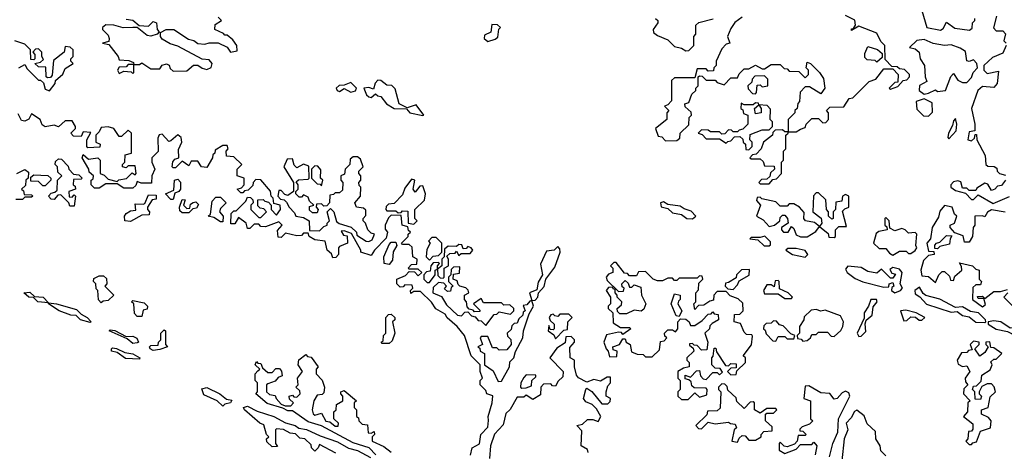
# Model space of a CAD drawing. Extents: x 2029826 to 2248070, y 228728 to 402406.
# Tile 260 of 368: x 2172672 to 2177051, y 238610 to 240529. Entities that reach past the tile are written whole.
import ezdxf

# ---------------------------------------------------------------- set-up
doc = ezdxf.new("R2010")
doc.units = 0

msp = doc.modelspace()

# ---------------------------------------------------------------- linework, layer by layer
at = {"layer": '0CON10XD'}
for points in [[(2176677.5, 240595), (2176707.5, 240495), (2176767, 240483), (2176779.3, 240490.7), (2176795, 240517.5), (2176831.2, 240491.2), (2176897, 240483), (2176908.3, 240491.7), (2176910, 240515), (2176920, 240525), (2176920, 240535)], [(2173145, 240532), (2173175, 240527.5), (2173203, 240503), (2173245, 240500), (2173265, 240521.4), (2173280.8, 240515), (2173283.3, 240485), (2173292.5, 240475), (2173283.3, 240465), (2173255.8, 240455.8), (2173239.5, 240459.5), (2173194.2, 240494.2), (2173175, 240494.3), (2173132.7, 240492.7), (2173090, 240505), (2173055, 240506.7), (2173040, 240495), (2173040, 240485), (2173065, 240460), (2173070, 240445), (2173068.3, 240431.7), (2173040, 240425), (2173068.3, 240418.3), (2173110, 240365), (2173115, 240350), (2173157, 240347), (2173178.3, 240338.3), (2173180, 240330), (2173205, 240330), (2173215, 240337.5), (2173255, 240310), (2173295, 240310), (2173305, 240327.5), (2173325, 240332.5), (2173336.4, 240326.4), (2173341.7, 240311.7), (2173355, 240300)], [(2173355, 240300), (2173415, 240302.5), (2173445, 240327.5), (2173465, 240327.5), (2173483.3, 240313.3), (2173505, 240307.5), (2173523, 240317), (2173528, 240335), (2173515, 240350), (2173483.8, 240353.8), (2173375, 240412.2), (2173341.2, 240421.2), (2173305, 240442.5), (2173298, 240455), (2173298.3, 240471.7), (2173324.1, 240485.9), (2173357.5, 240485), (2173422.5, 240442.5), (2173447, 240437), (2173465, 240423.8), (2173495, 240420), (2173515, 240426.7), (2173555, 240426.2), (2173595, 240407.5), (2173610, 240385), (2173640, 240390), (2173637.5, 240415), (2173619.3, 240439.3), (2173595, 240460), (2173585, 240460), (2173578.3, 240468.3), (2173540, 240485), (2173541.7, 240508.3), (2173570, 240525), (2173555, 240540)], [(2175500, 240535), (2175510, 240525), (2175510, 240515), (2175490, 240485), (2175491.7, 240471.7), (2175508.3, 240458.3), (2175555, 240440), (2175585, 240410), (2175615, 240402.5), (2175635, 240390), (2175648.3, 240391.7), (2175670, 240415), (2175670, 240455), (2175680, 240465), (2175680, 240505), (2175693, 240517), (2175757, 240533)], [(2175885, 240540), (2175853.6, 240516.4), (2175835, 240490), (2175820, 240455), (2175830, 240425), (2175815, 240420), (2175795, 240400), (2175770, 240345), (2175770, 240325), (2175760, 240315), (2175758.3, 240301.7), (2175735, 240300), (2175725, 240310), (2175685, 240310), (2175675, 240270), (2175585, 240270), (2175571.7, 240258.3), (2175571.7, 240168.3), (2175555, 240150), (2175540, 240145), (2175560, 240125), (2175550, 240115), (2175550, 240085), (2175500, 240045), (2175511.7, 240011.7), (2175528.3, 240008.3), (2175545, 239990), (2175595, 239992.5), (2175608.3, 240001.7), (2175610, 240025), (2175648.3, 240061.7), (2175650, 240095), (2175660, 240105), (2175658.3, 240118.3), (2175631.7, 240141.7), (2175630, 240155), (2175648.3, 240161.7), (2175661.7, 240198.3), (2175680, 240215), (2175680, 240225), (2175690, 240235), (2175690, 240275), (2175695, 240280), (2175708.3, 240278.3), (2175725, 240260), (2175765, 240260), (2175775, 240250), (2175805, 240240), (2175835, 240270), (2175865, 240270), (2175871.7, 240288.3), (2175895, 240310), (2175915, 240310), (2175945, 240327.5), (2175975, 240310), (2175985, 240310), (2176015, 240330), (2176055, 240330), (2176071.7, 240311.7), (2176085, 240310), (2176095, 240300), (2176138.3, 240298.3), (2176165, 240270), (2176180, 240285), (2176180, 240305), (2176170, 240315), (2176175, 240340), (2176190, 240335), (2176230, 240295), (2176247, 240267), (2176252.5, 240225), (2176235, 240200), (2176185, 240230), (2176165, 240230), (2176143, 240207), (2176140, 240165), (2176133, 240157), (2176130, 240135), (2176120, 240125), (2176120, 240115), (2176090, 240085), (2176090, 240030), (2176125, 240030), (2176145, 240042.5), (2176165, 240050), (2176170, 240065), (2176195, 240090), (2176225, 240090), (2176245, 240070), (2176258.3, 240071.7), (2176270, 240085), (2176270, 240115), (2176260, 240125), (2176275, 240140), (2176338.3, 240141.7), (2176361.7, 240178.3), (2176378.3, 240181.7), (2176450, 240255), (2176480, 240265), (2176515, 240310), (2176555, 240310), (2176580, 240285), (2176578.3, 240251.7), (2176565, 240250), (2176540, 240225), (2176545, 240220), (2176578.3, 240231.7), (2176601.7, 240258.3), (2176618.3, 240261.7), (2176630, 240275), (2176630, 240285), (2176607, 240307), (2176585, 240310), (2176575, 240320), (2176551.7, 240321.7), (2176521.7, 240351.7), (2176520, 240415), (2176501.7, 240431.7), (2176485, 240470), (2176405, 240500), (2176371.7, 240481.7), (2176371.7, 240488.3), (2176380, 240490), (2176390, 240505), (2176387, 240527), (2176345, 240547.5)], [(2177017.5, 240545), (2177003, 240493), (2177015, 240480), (2177045, 240480), (2177057, 240467), (2177050, 240435), (2177060, 240425)], [(2174755, 240432.5), (2174787.5, 240442.5), (2174798.3, 240451.7), (2174802.5, 240487.5), (2174810, 240495), (2174797, 240507), (2174771.7, 240508.3), (2174767, 240473), (2174740, 240460), (2174737.5, 240445), (2174755, 240432.5)], [(2172667.5, 240315), (2172695, 240330), (2172705, 240310), (2172755, 240260), (2172765, 240260), (2172778.3, 240248.3), (2172785, 240220), (2172805, 240212.5), (2172830, 240245), (2172831.7, 240258.3), (2172863.6, 240286.4), (2172875, 240312.5), (2172910, 240335), (2172900, 240345), (2172900, 240355), (2172910, 240365), (2172910, 240395), (2172897, 240407), (2172875, 240410), (2172870, 240385), (2172821.7, 240348.3), (2172817, 240283), (2172808.3, 240271.7), (2172795, 240270), (2172790, 240275), (2172788.3, 240318.3), (2172755, 240320), (2172740, 240335), (2172765, 240340), (2172778.3, 240351.7), (2172770, 240365), (2172770, 240385), (2172755, 240400), (2172741.7, 240398.3), (2172730, 240385), (2172740, 240375), (2172740, 240355), (2172735, 240350), (2172721.7, 240351.7), (2172720, 240395), (2172695, 240420), (2172650, 240435)], [(2176695, 240197.5), (2176715, 240202.5), (2176745, 240217.5), (2176755, 240210), (2176790, 240215), (2176813, 240277), (2176825, 240290), (2176845, 240260), (2176865, 240250), (2176885, 240250), (2176905, 240272.5), (2176912.5, 240295), (2176932.5, 240315), (2176930, 240335), (2176915, 240350), (2176895, 240343.8), (2176885, 240346.7), (2176878.3, 240388.3), (2176855, 240403.3), (2176815, 240417.5), (2176785, 240413.8), (2176735, 240424), (2176695, 240441.2), (2176663, 240437), (2176630, 240405), (2176655, 240400), (2176672.5, 240385), (2176677.5, 240355), (2176696.7, 240325), (2176700, 240275), (2176707.5, 240255), (2176673.6, 240236.4), (2176673.3, 240215), (2176695, 240197.5)], [(2176485, 240340), (2176477, 240347), (2176441.2, 240351.2), (2176431.2, 240361.2), (2176430.7, 240379.3), (2176445, 240410), (2176487, 240397), (2176508.3, 240378.3), (2176508.3, 240361.7), (2176485, 240340)], [(2177060, 240415), (2177045, 240380), (2176999.3, 240360.7), (2176960, 240325), (2176960, 240305), (2176975, 240290), (2177025, 240300), (2177020, 240245), (2177005, 240227.5), (2176955, 240232.5), (2176933.3, 240215), (2176906.2, 240135), (2176920, 240065), (2176920, 240035), (2176895, 240030), (2176890, 239995), (2176905, 239990), (2176918.3, 240001.7), (2176921.7, 240018.3), (2176928.3, 240018.3), (2176930, 239995), (2176966.7, 239925), (2176970, 239885), (2176978.3, 239878.3), (2177007, 239877), (2177018.3, 239868.3), (2177020, 239855), (2177030, 239845), (2177057.5, 239837.5)], [(2173175, 240290), (2173180, 240295), (2173180, 240330), (2173155, 240330), (2173145, 240320), (2173115, 240317.5), (2173107.5, 240305), (2173115, 240290), (2173135, 240300), (2173167.5, 240297.5), (2173175, 240290)], [(2174465, 240103.3), (2174470, 240105), (2174435, 240150), (2174395, 240137.5), (2174360, 240155), (2174341.7, 240221.7), (2174327, 240237), (2174305, 240237.5), (2174278.3, 240258.3), (2174265, 240260), (2174253, 240247), (2174245, 240220), (2174225, 240227.5), (2174202.5, 240225), (2174214.2, 240195), (2174225, 240186.7), (2174235, 240182.5), (2174255, 240200), (2174265, 240190), (2174278.3, 240188.3), (2174303.3, 240155), (2174337.5, 240135), (2174392.5, 240132.5), (2174407.5, 240115), (2174465, 240103.3)], [(2175945, 240200), (2175950, 240205), (2175951.7, 240238.3), (2175965, 240240), (2175975, 240230), (2176000, 240235), (2176000, 240265), (2175985, 240280), (2175941.7, 240278.3), (2175930, 240265), (2175928.3, 240251.7), (2175910, 240235), (2175911.7, 240221.7), (2175931.7, 240201.7), (2175945, 240200)], [(2174145, 240206.2), (2174165, 240213.3), (2174170, 240225), (2174145, 240250), (2174115, 240237.5), (2174093, 240237), (2174080, 240225), (2174083.6, 240213.6), (2174095, 240210), (2174115, 240222.5), (2174145, 240206.2)], [(2176715, 240100), (2176731.7, 240118.3), (2176730, 240160), (2176695, 240177.5), (2176660, 240165), (2176661.7, 240131.7), (2176691.7, 240101.7), (2176715, 240100)], [(2175915, 239950), (2175930, 239965), (2175930, 239985), (2175920, 239995), (2175921.7, 240018.3), (2175975, 240040), (2176005, 240040), (2176020, 240055), (2176020, 240075), (2176010, 240085), (2176011.7, 240131.7), (2175997, 240147), (2175960, 240150), (2175970, 240135), (2175970, 240115), (2175945, 240110), (2175940, 240135), (2175960, 240150), (2175958.3, 240158.3), (2175945, 240160), (2175935, 240150), (2175895, 240150), (2175881.7, 240158.3), (2175880, 240135), (2175888.3, 240128.3), (2175891.7, 240111.7), (2175910, 240105), (2175910, 240065), (2175888.3, 240041.7), (2175871.7, 240038.3), (2175865, 240030), (2175845, 240030), (2175838.3, 240038.3), (2175825, 240040), (2175808.3, 240021.7), (2175795, 240020), (2175785, 240030), (2175745, 240030), (2175735, 240037.5), (2175705, 240040), (2175690, 240025), (2175708.3, 240018.3), (2175725, 240000), (2175785, 240000), (2175815, 239980), (2175821.7, 239988.3), (2175835, 239990), (2175851.7, 240008.3), (2175875, 240010), (2175888.3, 239998.3), (2175890, 239985), (2175900, 239975), (2175901.7, 239951.7), (2175915, 239950)], [(2173685, 239740), (2173698.3, 239738.3), (2173708.3, 239728.3), (2173710, 239715), (2173700, 239705), (2173700, 239685), (2173735, 239650), (2173745, 239650), (2173770, 239675), (2173758.3, 239688.3), (2173741.7, 239691.7), (2173731.7, 239701.7), (2173731.7, 239728.3), (2173755, 239730), (2173761.7, 239721.7), (2173778.3, 239718.3), (2173790, 239705), (2173790, 239685), (2173815, 239660), (2173832.5, 239685), (2173830, 239705), (2173801.7, 239711.7), (2173800, 239735), (2173790, 239745), (2173787, 239767), (2173745, 239817.5), (2173721.7, 239818.3), (2173710, 239805), (2173708.3, 239791.7), (2173688.3, 239771.7), (2173671.7, 239768.3), (2173665, 239760), (2173655, 239760), (2173640, 239775), (2173658.3, 239781.7), (2173670, 239795), (2173670, 239825), (2173640, 239835), (2173640, 239865), (2173660, 239885), (2173625, 239920), (2173591.7, 239921.7), (2173590, 239945), (2173600, 239955), (2173595, 239970), (2173575, 239970), (2173541.7, 239948.3), (2173540, 239935), (2173531.7, 239928.3), (2173530, 239915), (2173505, 239872.5), (2173480, 239875), (2173465, 239900), (2173435, 239900), (2173425, 239880), (2173395, 239900), (2173365, 239870), (2173355, 239870), (2173350, 239875), (2173353, 239897), (2173361.7, 239908.3), (2173380, 239915), (2173378.3, 239951.7), (2173392.5, 239985), (2173390, 240005), (2173375, 240017.5), (2173345, 239990), (2173335, 239987.5), (2173305, 240020), (2173293, 240017), (2173287, 240003), (2173287.5, 239942.5), (2173260, 239915), (2173260, 239895), (2173272.5, 239865), (2173260, 239835), (2173258.3, 239801.7), (2173212.5, 239802.5), (2173195, 239810), (2173188.3, 239791.7), (2173175, 239780), (2173135, 239780), (2173105, 239800), (2173055, 239800), (2173025, 239780), (2173005, 239780), (2172990, 239795), (2172990, 239815), (2172998.3, 239821.7), (2173000, 239835), (2172981.7, 239851.7), (2172980, 239865), (2172950, 239915), (2172955, 239930), (2172978.3, 239908.3), (2173020, 239915), (2173030, 239905), (2173030, 239845), (2173048.3, 239838.3), (2173065, 239820), (2173105, 239810), (2173113, 239817), (2173147, 239823), (2173172.5, 239847.5), (2173185, 239840), (2173190, 239845), (2173185, 239880), (2173155, 239880), (2173145, 239870), (2173130, 239875), (2173130, 239885), (2173140, 239895), (2173141.7, 239928.3), (2173170, 239935), (2173170, 240025), (2173155, 240037.5), (2173125, 240010), (2173115, 240010), (2173090, 240045), (2173065, 240052.5), (2173035, 240050), (2173025, 240030), (2173010, 240015), (2173010, 239985), (2173030, 239975), (2173028.3, 239961.7), (2172975, 239960), (2172970, 239965), (2172970, 239995), (2172988.3, 240028.3), (2172955, 240030), (2172945, 240010), (2172911.7, 240011.7), (2172900, 240025), (2172920, 240045), (2172920, 240055), (2172905, 240080), (2172875, 240080), (2172845, 240052.5), (2172825, 240060), (2172785, 240052.5), (2172771.7, 240061.7), (2172762.5, 240085), (2172725, 240110), (2172713, 240087), (2172695, 240077.5), (2172680.7, 240080.7), (2172665, 240110)], [(2176805, 240000), (2176836.7, 240035), (2176840, 240065), (2176835, 240090), (2176825, 240080), (2176821.7, 240058.3), (2176803.3, 240025), (2176800, 240005), (2176805, 240000)], [(2176005, 239800), (2176021.7, 239818.3), (2176038.3, 239821.7), (2176060, 239845), (2176060, 239895), (2176070, 239905), (2176070, 239945), (2176080, 239955), (2176080, 240015), (2176090, 240025), (2176090, 240030), (2176075, 240030), (2176065, 240040), (2176031.7, 240038.3), (2176021.7, 240028.3), (2176020, 240015), (2175980, 239985), (2175970, 239955), (2175948.3, 239931.7), (2175931.7, 239928.3), (2175920, 239915), (2175925, 239910), (2175965, 239910), (2175978.3, 239898.3), (2175985, 239880), (2176028.3, 239878.3), (2176030, 239865), (2176011.7, 239848.3), (2176008.3, 239831.7), (2175995, 239820), (2175971.7, 239818.3), (2175960, 239805), (2175965, 239800), (2176005, 239800)], [(2172915, 239700), (2172895, 239700), (2172890, 239715), (2172855, 239750), (2172841.7, 239748.3), (2172825, 239730), (2172811.7, 239731.7), (2172800, 239745), (2172811.7, 239758.3), (2172828.3, 239761.7), (2172838.3, 239771.7), (2172840, 239815), (2172860, 239835), (2172841.7, 239851.7), (2172840, 239875), (2172830, 239885), (2172831.7, 239898.3), (2172845, 239910), (2172858.3, 239908.3), (2172888.3, 239878.3), (2172890, 239865), (2172911.7, 239841.7), (2172935, 239840), (2172950, 239825), (2172945, 239820), (2172911.7, 239818.3), (2172910, 239795), (2172918.3, 239788.3), (2172920, 239775), (2172890, 239765), (2172891.7, 239741.7), (2172905, 239740), (2172915, 239750), (2172920, 239745), (2172915, 239700)], [(2174225, 239542.5), (2174240, 239550), (2174250, 239575), (2174235, 239580), (2174220, 239595), (2174210, 239625), (2174200, 239635), (2174200, 239645), (2174211.7, 239658.3), (2174211.7, 239681.7), (2174201.7, 239691.7), (2174170, 239695), (2174162.5, 239715), (2174187.5, 239745), (2174190, 239785), (2174181.7, 239791.7), (2174180, 239805), (2174190, 239815), (2174190, 239835), (2174180, 239845), (2174180, 239855), (2174200, 239875), (2174188.3, 239908.3), (2174175, 239920), (2174155, 239920), (2174141.7, 239908.3), (2174140, 239885), (2174120, 239865), (2174117, 239843), (2174100, 239835), (2174100, 239815), (2174110, 239805), (2174108.3, 239771.7), (2174095, 239760), (2174075, 239760), (2174068.3, 239751.7), (2174051.7, 239748.3), (2174050, 239715), (2174038.3, 239701.7), (2174025, 239700), (2174015, 239710), (2173991.7, 239708.3), (2173990, 239695), (2174000, 239685), (2173995, 239670), (2173975, 239670), (2173961.7, 239681.7), (2173961.7, 239698.3), (2173980, 239705), (2173961.7, 239721.7), (2173955, 239740), (2173935, 239750), (2173925, 239740), (2173915, 239740), (2173900, 239755), (2173900, 239765), (2173910, 239775), (2173910, 239795), (2173901.7, 239808.3), (2173912.5, 239817.5), (2173955, 239820), (2173960, 239825), (2173958.3, 239878.3), (2173935, 239887.5), (2173905, 239870), (2173892.5, 239882.5), (2173885, 239910), (2173861.7, 239908.3), (2173847.5, 239875), (2173890, 239805), (2173890, 239765), (2173865, 239747.5), (2173851.7, 239751.7), (2173835, 239770), (2173825, 239770), (2173820, 239745), (2173831.7, 239731.7), (2173848.3, 239728.3), (2173858.3, 239718.3), (2173870, 239695), (2173895, 239670), (2173900, 239655), (2173935, 239650), (2173960, 239635), (2173961.7, 239591.7), (2174005, 239590), (2174025, 239610), (2174040, 239615), (2174040, 239625), (2174050, 239635), (2174040, 239675), (2174055, 239690), (2174070, 239675), (2174081.7, 239631.7), (2174093, 239623), (2174147, 239607), (2174170, 239585), (2174171.7, 239571.7), (2174213.8, 239543.8), (2174225, 239542.5)], [(2174015, 239790), (2174020, 239815), (2174010, 239825), (2174011.7, 239861.7), (2173998.3, 239878.3), (2173985, 239880), (2173970, 239865), (2173970, 239825), (2173995, 239800), (2174008.3, 239798.3), (2174015, 239790)], [(2172660, 239845), (2172695, 239863.3), (2172711.7, 239851.7), (2172710, 239825), (2172700, 239815), (2172698.3, 239791.7), (2172680, 239775), (2172688.3, 239768.3), (2172691.7, 239751.7), (2172725, 239750), (2172730, 239745), (2172725, 239740), (2172695, 239740), (2172685, 239730)], [(2172785, 239790), (2172775, 239790), (2172755, 239810), (2172721.7, 239811.7), (2172721.7, 239828.3), (2172735, 239840), (2172797, 239837), (2172810, 239825), (2172810, 239815), (2172785, 239790)], [(2173355, 239730), (2173345, 239730), (2173320, 239755), (2173358.3, 239771.7), (2173360, 239815), (2173375, 239820), (2173387, 239807), (2173387.5, 239775), (2173380, 239765), (2173361.7, 239758.3), (2173355, 239730)], [(2174425, 239620), (2174440, 239635), (2174430, 239645), (2174430, 239685), (2174473, 239727), (2174477.5, 239755), (2174465, 239790), (2174451.7, 239788.3), (2174431.7, 239761.7), (2174422.5, 239775), (2174430, 239815), (2174415, 239820), (2174385, 239780), (2174375, 239750), (2174338.3, 239711.7), (2174311.7, 239708.3), (2174301.7, 239698.3), (2174300, 239685), (2174305, 239680), (2174345, 239680), (2174355, 239670), (2174368.3, 239671.7), (2174375, 239680), (2174398.3, 239678.3), (2174400, 239625), (2174425, 239620)], [(2177057.5, 239815), (2177038.3, 239791.7), (2177021.7, 239788.3), (2177010, 239775), (2176995, 239770), (2176978.3, 239798.3), (2176965, 239802.5), (2176930, 239780), (2176925, 239770), (2176895, 239770), (2176885, 239780), (2176865, 239780), (2176858.3, 239808.3), (2176845, 239812.5), (2176825, 239807.5), (2176813.3, 239795), (2176813.9, 239783.9), (2176835, 239770), (2176878.3, 239758.3), (2176905, 239730), (2176915, 239730), (2176935, 239750), (2177001.7, 239711.7), (2177075, 239742.5)], [(2173165, 239632.5), (2173140, 239635), (2173137.5, 239655), (2173145, 239667.5), (2173165, 239680), (2173188.3, 239681.7), (2173185, 239710), (2173221.7, 239708.3), (2173228.3, 239711.7), (2173245, 239750), (2173278.3, 239748.3), (2173278.3, 239731.7), (2173261.7, 239728.3), (2173240, 239695), (2173240, 239685), (2173250, 239675), (2173248.3, 239661.7), (2173215, 239660), (2173165, 239632.5)], [(2173575, 239630), (2173565, 239630), (2173535, 239650), (2173510, 239655), (2173520, 239665), (2173528.3, 239721.7), (2173545, 239740), (2173565, 239740), (2173590, 239715), (2173565, 239690), (2173560, 239675), (2173577.5, 239655), (2173575, 239630)], [(2174677.7, 238592.3), (2174684.3, 238625.7), (2174717, 238643), (2174722.5, 238685), (2174755, 238717.5), (2174757.5, 238747.5), (2174755.8, 238765), (2174774, 238825), (2174776.7, 238856.7), (2174750, 238865), (2174745, 238880), (2174720, 238905), (2174720, 238925), (2174730, 238935), (2174720, 238965), (2174720, 238995), (2174680, 239035), (2174650, 239125), (2174617.5, 239165), (2174573.6, 239203.6), (2174565, 239220), (2174523.6, 239243.6), (2174503, 239273), (2174455, 239320), (2174425, 239320), (2174411.7, 239311.7), (2174410, 239325), (2174420, 239335), (2174418.3, 239348.3), (2174385, 239350), (2174378.3, 239341.7), (2174365, 239340), (2174350, 239355), (2174350, 239375), (2174388.3, 239391.7), (2174405, 239410), (2174428.3, 239408.3), (2174445, 239390), (2174460, 239405), (2174445, 239420), (2174405, 239420), (2174400, 239425), (2174415, 239440), (2174438.3, 239441.7), (2174440, 239465), (2174420, 239475), (2174418.3, 239518.3), (2174405, 239530), (2174375, 239530), (2174370, 239535), (2174400, 239565), (2174400, 239575), (2174410, 239585), (2174401.7, 239591.7), (2174398.3, 239608.3), (2174372.5, 239615), (2174368.3, 239658.3), (2174325, 239660), (2174311.7, 239648.3), (2174297.5, 239615), (2174298.3, 239598.3), (2174307.5, 239585), (2174301.7, 239558.3), (2174250, 239505), (2174235, 239480), (2174190, 239495), (2174190, 239505), (2174148.3, 239578.3), (2174115, 239590), (2174101.7, 239588.3), (2174111.7, 239571.7), (2174128.3, 239568.3), (2174130, 239535), (2174095, 239520), (2174090, 239515), (2174090, 239485), (2174078.3, 239471.7), (2174065, 239470), (2174058.3, 239488.3), (2174040, 239505), (2174030, 239545), (2173985, 239550), (2173960, 239565), (2173955, 239580), (2173935, 239580), (2173925, 239570), (2173905, 239567.5), (2173855, 239580), (2173835, 239560), (2173821.7, 239561.7), (2173818.3, 239591.7), (2173840, 239615), (2173825, 239630), (2173765, 239607.5), (2173745, 239610), (2173735, 239620), (2173715, 239620), (2173695, 239600), (2173685, 239600), (2173680, 239625), (2173645, 239650), (2173628.3, 239621.7), (2173611.7, 239621.7), (2173613, 239667), (2173625, 239680), (2173635, 239680), (2173678.3, 239721.7), (2173685, 239740)], [(2176175, 239563.3), (2176213, 239587), (2176230, 239610), (2176206.7, 239626.7), (2176167.5, 239635), (2176160, 239645), (2176161.7, 239671.7), (2176140, 239695), (2176115, 239710), (2176095, 239710), (2176085, 239700), (2176055, 239700), (2176035, 239720), (2175972.5, 239732.5), (2175965, 239740), (2175951.7, 239738.3), (2175950, 239725), (2175966.7, 239705), (2175950, 239655), (2175979.3, 239639.3), (2176005, 239610), (2176030, 239615), (2176052.5, 239635), (2176055, 239650), (2176065, 239660), (2176075, 239660), (2176087.5, 239645), (2176090, 239625), (2176060, 239605), (2176060, 239595), (2176070, 239585), (2176090, 239585), (2176105, 239610), (2176115, 239600), (2176125, 239572.5), (2176145, 239563.3), (2176175, 239563.3)], [(2176295, 239560), (2176300, 239565), (2176300, 239595), (2176315, 239610), (2176350, 239610), (2176332.5, 239677.5), (2176341.7, 239688.3), (2176360, 239695), (2176360, 239745), (2176345, 239752.5), (2176332.5, 239745), (2176328.3, 239721.7), (2176301.7, 239718.3), (2176300, 239685), (2176290, 239675), (2176290, 239645), (2176285, 239642.5), (2176270, 239655), (2176270, 239675), (2176260, 239685), (2176258.3, 239728.3), (2176225, 239760), (2176215, 239760), (2176203.3, 239746.7), (2176200, 239675), (2176237, 239647), (2176240, 239625), (2176230, 239610), (2176268.3, 239578.3), (2176271.7, 239561.7), (2176295, 239560)], [(2172685, 239730), (2172655, 239730)], [(2173425, 239670), (2173395, 239670), (2173385, 239680), (2173382.5, 239695), (2173395, 239730), (2173408.3, 239728.3), (2173400, 239705), (2173415, 239690), (2173428.3, 239691.7), (2173431.7, 239708.3), (2173443, 239717), (2173455, 239720), (2173467, 239707), (2173458.3, 239691.7), (2173441.7, 239688.3), (2173425, 239670)], [(2175665, 239643.3), (2175680, 239655), (2175658.3, 239678.3), (2175627.5, 239687.5), (2175610, 239700), (2175555, 239707.5), (2175535, 239720), (2175522.5, 239715), (2175525, 239697.5), (2175555, 239690), (2175575, 239670), (2175615, 239662.5), (2175640, 239645), (2175665, 239643.3)], [(2177055, 239673.8), (2176995, 239683.3), (2176977, 239673), (2176965, 239652.5), (2176955, 239657.5), (2176920, 239655), (2176920, 239615), (2176912.5, 239605), (2176910, 239565), (2176895, 239540), (2176875, 239540), (2176868.3, 239568.3), (2176831.7, 239581.7), (2176810, 239605), (2176810, 239615), (2176830, 239625), (2176840, 239655), (2176830, 239665), (2176820, 239695), (2176785, 239702.5), (2176765, 239677.5), (2176759.2, 239650.8), (2176731.2, 239605), (2176723.3, 239555), (2176706.7, 239535), (2176715, 239500), (2176738.3, 239498.3), (2176740, 239485), (2176715, 239480), (2176691.7, 239458.3), (2176680, 239415), (2176685, 239390), (2176715, 239387.5), (2176745, 239360), (2176760, 239395), (2176775, 239410), (2176785, 239410), (2176808.3, 239388.3), (2176811.7, 239371.7), (2176825, 239370), (2176831.7, 239388.3), (2176862.5, 239415), (2176861.7, 239431.7), (2176851.7, 239448.3), (2176910, 239435), (2176925, 239420), (2176940, 239415), (2176940, 239375), (2176950, 239365), (2176945, 239350), (2176925, 239350), (2176911.7, 239338.3), (2176910, 239285), (2176955, 239252.5), (2176967.5, 239262.5), (2176960, 239290), (2176935, 239290), (2176931.7, 239298.3), (2176955, 239300), (2176965, 239290), (2177005, 239320), (2177035, 239320), (2177065, 239330)], [(2176555, 239482.5), (2176585, 239500), (2176615, 239500), (2176625, 239490), (2176635, 239490), (2176655, 239502.5), (2176662.5, 239515), (2176657.5, 239525), (2176662.5, 239575), (2176655, 239582.5), (2176625, 239580), (2176610, 239595), (2176595, 239600), (2176565, 239590), (2176541.7, 239601.7), (2176540, 239635), (2176525, 239650), (2176520, 239645), (2176520, 239615), (2176528.3, 239608.3), (2176530, 239595), (2176493, 239587), (2176481.7, 239578.3), (2176470, 239535), (2176495, 239512.5), (2176525, 239512.5), (2176540.7, 239490.7), (2176555, 239482.5)], [(2174495, 239460), (2174511.7, 239478.3), (2174535, 239480), (2174550, 239495), (2174550, 239535), (2174525, 239560), (2174505, 239560), (2174490, 239545), (2174497.5, 239535), (2174483, 239507), (2174480, 239475), (2174495, 239460)], [(2176005, 239523.3), (2176011.7, 239528.3), (2176011.7, 239541.7), (2175986.4, 239566.4), (2175965, 239560), (2175925, 239560), (2175920, 239555), (2175955, 239550), (2175984.1, 239524.1), (2176005, 239523.3)], [(2176755, 239510), (2176742.5, 239512.5), (2176743, 239527), (2176750, 239535), (2176765, 239540), (2176795, 239570), (2176817.5, 239567.5), (2176810, 239555), (2176808.3, 239531.7), (2176765, 239520), (2176755, 239510)], [(2174315, 239441.2), (2174292.5, 239445), (2174291.2, 239475), (2174315, 239530), (2174325, 239540), (2174345, 239540), (2174350, 239525), (2174333, 239497), (2174330.5, 239459.6), (2174315, 239441.2)], [(2174555, 239380), (2174560, 239385), (2174560, 239425), (2174580, 239435), (2174580, 239465), (2174571.7, 239478.3), (2174585, 239490), (2174608.3, 239491.7), (2174615, 239500), (2174625, 239480), (2174635, 239490), (2174675, 239490), (2174687.5, 239505), (2174680, 239515), (2174665, 239520), (2174658.3, 239511.7), (2174645, 239510), (2174638.3, 239528.3), (2174625, 239530), (2174615, 239520), (2174578.3, 239521.7), (2174561.7, 239508.3), (2174560, 239475), (2174550, 239465), (2174550, 239435), (2174530, 239420), (2174531.7, 239391.7), (2174541.7, 239381.7), (2174555, 239380)], [(2174950, 239280), (2174965, 239282.5), (2174976.7, 239295), (2174980, 239315), (2175005, 239342.5), (2175012.5, 239375), (2175051.9, 239428.1), (2175076.2, 239495), (2175075, 239510), (2175065, 239520), (2175050, 239505), (2175015, 239500), (2174988.3, 239441.7), (2174996.7, 239395), (2174978.3, 239361.7), (2174971.7, 239328.3), (2174940, 239315), (2174950, 239280)], [(2176165, 239473.3), (2176177.5, 239485), (2176165, 239502.5), (2176125, 239512.5), (2176088.3, 239511.7), (2176080, 239505), (2176110, 239485), (2176165, 239473.3)], [(2174495, 239360), (2174520, 239395), (2174520, 239415), (2174530, 239420), (2174530, 239435), (2174540, 239445), (2174535, 239450), (2174511.7, 239448.3), (2174500, 239435), (2174498.3, 239411.7), (2174481.7, 239408.3), (2174470, 239395), (2174470, 239375), (2174485, 239360), (2174495, 239360)], [(2174745, 239170), (2174781.7, 239218.3), (2174795, 239220), (2174805, 239230), (2174855, 239220), (2174870, 239235), (2174870, 239245), (2174851.7, 239261.7), (2174825, 239260), (2174815, 239270), (2174735, 239270), (2174725, 239290), (2174690, 239265), (2174718.3, 239238.3), (2174718.3, 239231.7), (2174695, 239230), (2174688.3, 239238.3), (2174671.7, 239241.7), (2174661.7, 239251.7), (2174660, 239275), (2174650, 239285), (2174650, 239305), (2174670, 239315), (2174667, 239327), (2174657, 239337), (2174630, 239345), (2174621.7, 239351.7), (2174618.3, 239368.3), (2174600, 239375), (2174601.7, 239398.3), (2174628.3, 239401.7), (2174630, 239430), (2174601.7, 239428.3), (2174591.7, 239418.3), (2174590, 239395), (2174580, 239385), (2174580, 239365), (2174600, 239345), (2174591.7, 239338.3), (2174588.3, 239321.7), (2174575, 239320), (2174561.7, 239331.7), (2174570, 239345), (2174558.3, 239358.3), (2174535, 239360), (2174511.7, 239338.3), (2174510, 239315), (2174548.3, 239298.3), (2174570.7, 239260.7), (2174620, 239215), (2174637, 239213), (2174651.7, 239228.3), (2174665, 239230), (2174681.7, 239211.7), (2174698.3, 239208.3), (2174711.7, 239191.7), (2174725, 239190), (2174745, 239170)], [(2175645, 238840), (2175675, 238870), (2175695, 238850), (2175728.3, 238861.7), (2175730, 238885), (2175725, 238890), (2175671.7, 238891.7), (2175661.7, 238901.7), (2175658.3, 238918.3), (2175648.3, 238928.3), (2175631.7, 238931.7), (2175631.7, 238948.3), (2175655, 238940), (2175681.7, 238968.3), (2175695, 238970), (2175700, 238945), (2175711.7, 238931.7), (2175725, 238930), (2175755, 238960), (2175775, 238960), (2175785, 238950), (2175798.3, 238961.7), (2175788.3, 238978.3), (2175765, 238980), (2175750, 238995), (2175750, 239025), (2175757, 239033), (2175761.7, 239068.3), (2175768.3, 239068.3), (2175771.7, 239051.7), (2175811.7, 238991.7), (2175825, 238990), (2175835, 239000), (2175858.3, 238998.3), (2175858.3, 238981.7), (2175835, 238980), (2175820, 238965), (2175835, 238950), (2175858.3, 238951.7), (2175861.7, 238968.3), (2175900, 239005), (2175900, 239025), (2175890, 239035), (2175927, 239083), (2175931.7, 239121.7), (2175928.3, 239128.3), (2175905, 239130), (2175895, 239140), (2175878.3, 239178.3), (2175850, 239185), (2175851.7, 239218.3), (2175875, 239220), (2175890, 239235), (2175888.3, 239268.3), (2175868.3, 239288.3), (2175831.7, 239301.7), (2175815, 239320), (2175775, 239320), (2175760, 239305), (2175758.3, 239281.7), (2175741.7, 239278.3), (2175715, 239260), (2175691.7, 239258.3), (2175675, 239240), (2175670, 239265), (2175680, 239275), (2175680, 239315), (2175691.7, 239328.3), (2175693, 239357), (2175710, 239375), (2175708.3, 239388.3), (2175695, 239390), (2175685, 239380), (2175605, 239380), (2175595, 239370), (2175585, 239370), (2175575, 239380), (2175555, 239380), (2175531.7, 239368.3), (2175508.3, 239368.3), (2175490, 239375), (2175455, 239410), (2175425, 239407.5), (2175415, 239390), (2175385, 239390), (2175375, 239400), (2175361.7, 239401.7), (2175325, 239450), (2175315, 239450), (2175300, 239435), (2175310, 239425), (2175310, 239405), (2175291.7, 239398.3), (2175280, 239385), (2175285, 239370), (2175335, 239320), (2175358.3, 239321.7), (2175360, 239335), (2175351.7, 239341.7), (2175350, 239355), (2175365, 239370), (2175378.3, 239358.3), (2175385, 239340), (2175395, 239340), (2175405, 239350), (2175435, 239340), (2175437.5, 239305), (2175457.5, 239265), (2175448.3, 239241.7), (2175437, 239233), (2175405, 239237.5), (2175371.7, 239221.7), (2175341.7, 239221.7), (2175331.7, 239231.7), (2175330, 239245), (2175348.3, 239261.7), (2175350, 239275), (2175330, 239295), (2175330, 239305), (2175320, 239315), (2175320, 239330), (2175311.7, 239331.7), (2175310, 239340), (2175291.7, 239338.3), (2175280, 239325), (2175300, 239295), (2175300, 239265), (2175290, 239255), (2175290, 239245), (2175310, 239225), (2175311.7, 239181.7), (2175345, 239160), (2175385, 239160), (2175390, 239155), (2175355, 239130), (2175348.3, 239138.3), (2175335, 239140), (2175281.7, 239128.3), (2175270, 239095), (2175280, 239065), (2175290, 239055), (2175295, 239030), (2175328.3, 239031.7), (2175330, 239055), (2175311.7, 239061.7), (2175310, 239075), (2175340, 239085), (2175355, 239110), (2175365, 239110), (2175370, 239095), (2175387.5, 239085), (2175393, 239053), (2175418.3, 239041.7), (2175445, 239040), (2175455, 239030), (2175485, 239030), (2175518.3, 239061.7), (2175521.7, 239098.3), (2175538.3, 239101.7), (2175550, 239115), (2175541.7, 239121.7), (2175540, 239135), (2175555, 239150), (2175575, 239150), (2175588.3, 239141.7), (2175600, 239155), (2175600, 239185), (2175611.7, 239198.3), (2175635, 239197.5), (2175650, 239185), (2175655, 239170), (2175675, 239170), (2175708.3, 239191.7), (2175735, 239220), (2175748.3, 239221.7), (2175755, 239230), (2175761.7, 239221.7), (2175778.3, 239218.3), (2175780, 239195), (2175751.7, 239178.3), (2175741.7, 239168.3), (2175740, 239155), (2175720, 239135), (2175732.5, 239095), (2175728.3, 239061.7), (2175705, 239060), (2175685, 239080), (2175671.7, 239081.7), (2175665, 239090), (2175651.7, 239088.3), (2175651.7, 239081.7), (2175668.3, 239068.3), (2175670, 239055), (2175640, 239025), (2175640, 239015), (2175650, 239005), (2175650, 238985), (2175625, 238980), (2175600, 238965), (2175600, 238935), (2175610, 238925), (2175610, 238885), (2175600, 238875), (2175600, 238855), (2175615, 238840), (2175645, 238840)], [(2176565, 239314), (2176590, 239325), (2176598, 239335), (2176588.8, 239355), (2176597.5, 239405), (2176585, 239420), (2176555, 239427.5), (2176541.7, 239418.3), (2176551.7, 239401.7), (2176567, 239397), (2176555, 239380), (2176545, 239380), (2176505, 239420), (2176485, 239402.5), (2176445, 239410), (2176415, 239427.5), (2176355, 239432.5), (2176345, 239420), (2176352.5, 239405), (2176387.7, 239377.7), (2176422.9, 239362.9), (2176515, 239340), (2176538.3, 239341.7), (2176540, 239355), (2176555, 239360), (2176560, 239345), (2176551.7, 239338.3), (2176550, 239325), (2176565, 239314)], [(2173035, 239270), (2173023, 239283), (2173020, 239325), (2173011.7, 239331.7), (2173010, 239355), (2173000, 239365), (2173001.7, 239378.3), (2173025, 239390), (2173045, 239390), (2173058.3, 239378.3), (2173060, 239355), (2173050, 239345), (2173090, 239305), (2173065, 239280), (2173043, 239277), (2173035, 239270)], [(2175845, 239330), (2175865, 239350), (2175871.7, 239368.3), (2175916.4, 239393.6), (2175918.3, 239418.3), (2175883, 239417), (2175860, 239395), (2175858.3, 239381.7), (2175825, 239360), (2175811.7, 239358.3), (2175810, 239345), (2175821.7, 239331.7), (2175845, 239330)], [(2176105, 239290), (2176110, 239295), (2176090, 239315), (2176051.7, 239331.7), (2176050, 239365), (2176045, 239370), (2176031.7, 239368.3), (2176028.3, 239341.7), (2176015, 239350), (2175995, 239350), (2175980, 239325), (2175985, 239310), (2176045, 239310), (2176075, 239290), (2176105, 239290)], [(2176965, 239182.5), (2176970, 239185), (2176967.5, 239195), (2176936.2, 239226.2), (2176901.2, 239231.2), (2176865, 239252.5), (2176835, 239250), (2176765, 239286.7), (2176703, 239303), (2176691.2, 239311.2), (2176675, 239340), (2176653.8, 239325), (2176655, 239310), (2176676.4, 239296.4), (2176705, 239263.8), (2176815, 239228.8), (2176841.7, 239231.7), (2176865, 239213.3), (2176895, 239207.5), (2176925, 239183.8), (2176965, 239182.5)], [(2172985, 239182.5), (2172942.5, 239195), (2172923.3, 239213.3), (2172900, 239215), (2172847.5, 239235), (2172800, 239265), (2172800, 239270), (2172753.3, 239275), (2172733.6, 239293.6), (2172712.5, 239295), (2172690, 239315), (2172717, 239317), (2172738.3, 239298.3), (2172776.1, 239296.1), (2172800, 239270), (2172836.4, 239266.4), (2172925, 239240), (2172945, 239220), (2172972.5, 239205), (2172990, 239185), (2172985, 239182.5)], [(2175605, 239210), (2175591.7, 239211.7), (2175570, 239265), (2175585, 239310), (2175610, 239305), (2175610, 239285), (2175601.7, 239278.3), (2175600, 239265), (2175617.5, 239235), (2175605, 239210)], [(2177067.5, 239315), (2177050, 239295), (2177095, 239250)], [(2173215, 239210), (2173195, 239210), (2173183, 239223), (2173180, 239265), (2173170, 239275), (2173175, 239280), (2173225, 239270), (2173240, 239255), (2173238.3, 239241.7), (2173221.7, 239238.3), (2173215, 239210)], [(2174800, 238920), (2174815, 238922.5), (2174851.2, 238985), (2174852.5, 239007.5), (2174870, 239025), (2174876.7, 239053.3), (2174910, 239115), (2174913.6, 239146.4), (2174938.3, 239221.7), (2174956.7, 239255), (2174950, 239280), (2174941.7, 239278.3), (2174928.3, 239261.7), (2174911.7, 239258.3), (2174920, 239235), (2174911.7, 239228.3), (2174910, 239215), (2174891.7, 239198.3), (2174885, 239180), (2174871.7, 239178.3), (2174861.7, 239168.3), (2174858.3, 239151.7), (2174840, 239135), (2174841.7, 239121.7), (2174857, 239107), (2174857.5, 239085), (2174838.3, 239061.7), (2174805, 239060), (2174795, 239070), (2174775, 239070), (2174755, 239120), (2174725, 239120), (2174720, 239115), (2174730, 239085), (2174710, 239075), (2174718.3, 239068.3), (2174720, 239055), (2174740, 239045), (2174740, 238995), (2174778.3, 238968.3), (2174800, 238920)], [(2176405, 239120), (2176415, 239122.5), (2176435, 239142.5), (2176432.5, 239177.5), (2176437.5, 239192.5), (2176463.3, 239215), (2176467.7, 239252.3), (2176485.8, 239275), (2176482.5, 239285), (2176457.5, 239285), (2176447.5, 239255), (2176427.5, 239225), (2176427.5, 239202.5), (2176397.5, 239135), (2176405, 239120)], [(2174315, 239090), (2174285, 239090), (2174280, 239095), (2174288.3, 239101.7), (2174290, 239125), (2174300, 239135), (2174300, 239205), (2174311.7, 239218.3), (2174325, 239220), (2174340, 239205), (2174340, 239195), (2174330, 239185), (2174340, 239135), (2174328.3, 239101.7), (2174315, 239090)], [(2175055, 239110), (2175091.7, 239148.3), (2175108.3, 239151.7), (2175110, 239185), (2175130, 239205), (2175115, 239220), (2175075, 239220), (2175065, 239210), (2175051.7, 239211.7), (2175045, 239220), (2175035, 239217.5), (2175027.5, 239205), (2175031.7, 239191.7), (2175050, 239175), (2175050, 239155), (2175045, 239150), (2175031.7, 239151.7), (2175025, 239170), (2175022.5, 239145), (2175048.3, 239128.3), (2175055, 239110)], [(2176155, 239100), (2176175, 239102.5), (2176190, 239115), (2176195, 239130), (2176215, 239130), (2176225, 239140), (2176265, 239140), (2176281.7, 239121.7), (2176295, 239120), (2176325, 239147.5), (2176333.8, 239165), (2176336.4, 239186.4), (2176323, 239213), (2176255, 239237.5), (2176235, 239232.5), (2176215, 239240), (2176191.7, 239238.3), (2176161.7, 239208.3), (2176160, 239195), (2176140, 239165), (2176140, 239135), (2176130, 239125), (2176131.7, 239111.7), (2176148.3, 239108.3), (2176155, 239100)], [(2176605, 239190), (2176618.3, 239191.7), (2176635, 239207.5), (2176657, 239207), (2176673, 239193), (2176685, 239192.5), (2176697.5, 239205), (2176660, 239225), (2176613, 239237), (2176590, 239235), (2176605, 239190)], [(2176035, 239100), (2176045, 239120), (2176075, 239120), (2176085, 239110), (2176115, 239110), (2176120, 239125), (2176101.7, 239131.7), (2176068.3, 239168.3), (2176051.7, 239171.7), (2176038.3, 239188.3), (2176025, 239190), (2176015, 239180), (2175991.7, 239178.3), (2175981.7, 239168.3), (2175980, 239155), (2175988.3, 239148.3), (2175991.7, 239131.7), (2176021.7, 239101.7), (2176035, 239100)], [(2177175, 239100), (2177182.5, 239105), (2177175.9, 239125.9), (2177115, 239162.5), (2177077, 239157), (2177036, 239186), (2177005, 239190), (2176980, 239185), (2176980, 239175), (2177015, 239152.5), (2177065, 239143.3), (2177142.7, 239102.7), (2177175, 239100)], [(2173175, 239088.8), (2173150, 239110), (2173070, 239145), (2173075, 239150), (2173095, 239147.5), (2173145, 239120), (2173175, 239122.5), (2173193, 239113), (2173200, 239095), (2173195, 239092.5), (2173175, 239088.8)], [(2173265, 239057.5), (2173252.5, 239065), (2173250, 239075), (2173255, 239080), (2173288.3, 239081.7), (2173290, 239095), (2173300, 239105), (2173300, 239135), (2173315, 239150), (2173320, 239145), (2173320, 239085), (2173330, 239075), (2173295, 239062.5), (2173265, 239057.5)], [(2175200, 238605), (2175198.3, 238618.3), (2175170, 238635), (2175171.7, 238701.7), (2175150, 238725), (2175175, 238730), (2175198.3, 238751.7), (2175221.7, 238751.7), (2175245, 238742.5), (2175257.5, 238765), (2175238.3, 238798.3), (2175218.3, 238818.3), (2175190.7, 238830.7), (2175180, 238845), (2175190, 238885), (2175195, 238890), (2175216.4, 238876.4), (2175261.7, 238821.7), (2175288.3, 238821.7), (2175298.3, 238831.7), (2175300, 238845), (2175280, 238855), (2175280, 238875), (2175288.3, 238901.7), (2175300, 238915), (2175300, 238940), (2175285, 238940), (2175255, 238922.5), (2175225, 238930), (2175195, 238917.5), (2175157, 238937), (2175148.3, 238948.3), (2175140, 238985), (2175140, 239015), (2175120, 239025), (2175118.3, 239071.7), (2175140, 239095), (2175140, 239105), (2175125, 239120), (2175101.7, 239118.3), (2175098.3, 239091.7), (2175061.7, 239068.3), (2175030, 239025), (2175090, 238965), (2175088.3, 238941.7), (2175067.5, 238922.5), (2175055, 238900), (2175041.7, 238901.7), (2175035, 238910), (2175001.7, 238908.3), (2174990, 238895), (2174988.3, 238861.7), (2174955, 238840), (2174925, 238860), (2174915, 238850), (2174885, 238850), (2174853.8, 238796.2), (2174835, 238777.5), (2174822.5, 238727.5), (2174784.3, 238685.7), (2174766.5, 238635), (2174762.1, 238577.9)], [(2176905, 238640), (2176911.7, 238648.3), (2176928.3, 238651.7), (2176945, 238700), (2176990, 238715), (2176992.5, 238745), (2176980.7, 238760.7), (2176950, 238775), (2176950, 238795), (2176980, 238805), (2176988.3, 238851.7), (2177012.5, 238875), (2177007, 238897), (2176995, 238910), (2176975, 238910), (2176951.7, 238898.3), (2176940, 238875), (2176940, 238865), (2176950, 238855), (2176945, 238840), (2176921.7, 238841.7), (2176920, 238875), (2176910, 238885), (2176915, 238900), (2176928.3, 238901.7), (2176948.3, 238921.7), (2176951.7, 238948.3), (2176988.3, 238971.7), (2176997.5, 238995), (2176991.7, 239008.3), (2177005, 239020), (2177015, 239020), (2177040, 239045), (2177005, 239070), (2176991.7, 239071.7), (2176986.4, 239096.4), (2176970, 239095), (2176970, 239085), (2176980, 239075), (2176965, 239050), (2176942.5, 239032.5), (2176920, 239065), (2176940, 239085), (2176940, 239095), (2176915, 239100), (2176900, 239085), (2176908.3, 239061.7), (2176891.7, 239058.3), (2176885, 239050), (2176861.7, 239048.3), (2176842.5, 239015), (2176847, 238997), (2176865, 238987.5), (2176885, 238990), (2176897.5, 238965), (2176877.5, 238935), (2176878.3, 238918.3), (2176890, 238905), (2176871.7, 238888.3), (2176870, 238865), (2176900, 238835), (2176890, 238825), (2176887.5, 238785), (2176870, 238765), (2176911.7, 238731.7), (2176911.7, 238708.3), (2176905, 238700), (2176891.7, 238698.3), (2176890, 238665), (2176880, 238655), (2176895, 238640), (2176905, 238640)], [(2173205, 239020), (2173143, 239023), (2173105, 239050), (2173080, 239055), (2173080, 239065), (2173085, 239070), (2173103.3, 239066.7), (2173140, 239050), (2173175, 239043.3), (2173206.7, 239025), (2173205, 239020)], [(2174256, 238595), (2174225.9, 238625.9), (2174155, 238648), (2174013.8, 238723.8), (2173955, 238741.2), (2173885, 238790), (2173865, 238790), (2173842.5, 238802.5), (2173772.4, 238822.4), (2173722.5, 238865), (2173730, 238875), (2173730, 238915), (2173720, 238925), (2173720, 238955), (2173731.7, 238968.3), (2173740, 238975), (2173720, 238995), (2173725, 239010), (2173731.7, 239001.7), (2173745, 239000), (2173751.7, 238981.7), (2173775, 238960), (2173795, 238960), (2173811.7, 238978.3), (2173828.3, 238978.3), (2173837, 238967), (2173840, 238945), (2173821.7, 238938.3), (2173808.3, 238921.7), (2173775, 238910), (2173770, 238905), (2173770, 238875), (2173783, 238863), (2173808.3, 238858.3), (2173812.5, 238845), (2173835, 238820), (2173852.5, 238812.5), (2173877.5, 238812.5), (2173890, 238825), (2173871.7, 238841.7), (2173870, 238855), (2173885, 238860), (2173891.7, 238851.7), (2173905, 238850), (2173920, 238865), (2173918.3, 238878.3), (2173900, 238895), (2173910, 238905), (2173907.5, 238935), (2173930, 238965), (2173910, 238995), (2173913, 239017), (2173945, 239040), (2173951.7, 239031.7), (2173968.3, 239028.3), (2174000, 238985), (2173990, 238975), (2173990, 238955), (2174017, 238927), (2174027.5, 238895), (2174025, 238870), (2174017, 238863), (2173995, 238860), (2173980, 238835), (2173972.5, 238795), (2173977, 238777), (2173985, 238770), (2174015, 238780), (2174033.3, 238743.3), (2174051.7, 238741.7), (2174075, 238722.5), (2174088.3, 238721.7), (2174090, 238735), (2174070, 238755), (2174070, 238785), (2174080, 238795), (2174081.7, 238818.3), (2174110, 238835), (2174110, 238855), (2174100, 238865), (2174100, 238875), (2174115, 238880), (2174170, 238835), (2174160, 238825), (2174160, 238805), (2174170, 238795), (2174170, 238765), (2174178.3, 238758.3), (2174180, 238745), (2174195, 238730), (2174218.3, 238728.3), (2174221.7, 238691.7), (2174235, 238690), (2174248.3, 238698.3), (2174250, 238685), (2174240, 238675), (2174240, 238655), (2174291.2, 238631.2), (2174325, 238606.7)], [(2174905, 238890), (2174925, 238892.5), (2174948.3, 238901.7), (2174950, 238925), (2174968.3, 238941.7), (2174968.3, 238948.3), (2174925, 238950), (2174915, 238937.5), (2174901.2, 238915), (2174900, 238895), (2174905, 238890)], [(2175865, 238650), (2175871.7, 238668.3), (2175885, 238680), (2175898.3, 238678.3), (2175915, 238660), (2175945, 238660), (2175970, 238675), (2175970, 238685), (2175981.7, 238698.3), (2176018.3, 238701.7), (2176018.3, 238718.3), (2175990, 238745), (2175990, 238775), (2175995, 238780), (2176025, 238780), (2176040, 238795), (2176035, 238800), (2175995, 238800), (2175965, 238780), (2175940, 238795), (2175940, 238825), (2175935, 238830), (2175921.7, 238828.3), (2175895, 238800), (2175861.7, 238831.7), (2175858.3, 238848.3), (2175821.7, 238881.7), (2175818.3, 238898.3), (2175808.3, 238908.3), (2175795, 238910), (2175780, 238895), (2175780, 238885), (2175790, 238875), (2175788.3, 238801.7), (2175775, 238790), (2175731.7, 238788.3), (2175728.3, 238771.7), (2175680, 238725), (2175691.7, 238711.7), (2175705, 238710), (2175735, 238740), (2175765, 238732.5), (2175825, 238740), (2175833, 238733), (2175855, 238730), (2175860, 238715), (2175850, 238705), (2175840, 238655), (2175865, 238650)], [(2176274.3, 238585), (2176289.1, 238645), (2176311.5, 238695), (2176314.2, 238755), (2176363.8, 238855), (2176360, 238870), (2176345, 238876.7), (2176330, 238870), (2176307.5, 238845), (2176295, 238842.5), (2176275, 238867.5), (2176235, 238870), (2176181.7, 238901.7), (2176165, 238900), (2176160, 238845), (2176190, 238835), (2176190, 238755), (2176200, 238745), (2176185, 238730), (2176151.7, 238718.3), (2176141.7, 238708.3), (2176141.7, 238701.7), (2176155, 238700), (2176170, 238685), (2176165, 238680), (2176135, 238680), (2176130, 238655), (2176118.3, 238641.7), (2176085, 238630), (2176072.5, 238632.5), (2176055, 238650), (2176050, 238645), (2176050, 238615), (2176075, 238600), (2176125, 238620), (2176145, 238640), (2176195, 238640), (2176205, 238650), (2176217.5, 238635), (2176210, 238595)], [(2173575, 238810), (2173550, 238835), (2173491.7, 238861.7), (2173481.7, 238888.3), (2173505, 238893.3), (2173562.5, 238865), (2173591.7, 238841.7), (2173615, 238837.5), (2173610, 238825), (2173585, 238820), (2173575, 238810)], [(2174078.3, 238601.7), (2174005, 238640), (2174000, 238625), (2173985, 238610), (2173970, 238625), (2173968.3, 238638.3), (2173940, 238665), (2173918.3, 238668.3), (2173898.3, 238688.3), (2173875, 238690), (2173845, 238707.5), (2173815, 238710), (2173810, 238705), (2173810, 238645), (2173818.3, 238631.7), (2173795, 238630), (2173771.7, 238651.7), (2173770, 238665), (2173780, 238675), (2173770, 238685), (2173758.3, 238728.3), (2173740, 238735), (2173672.5, 238795), (2173667.5, 238805), (2173685, 238810), (2173728.3, 238788.3), (2173802.5, 238765), (2173855, 238736.2), (2173897.5, 238725), (2173913, 238713), (2173947.3, 238707.3), (2174008.3, 238678.3), (2174085, 238652), (2174135, 238624), (2174174.3, 238614.3), (2174231.9, 238581.9)], [(2176525, 238590), (2176501.7, 238611.7), (2176500, 238635), (2176480, 238665), (2176478.3, 238698.3), (2176441.7, 238731.7), (2176428.3, 238768.3), (2176395, 238792.5), (2176385, 238787.5), (2176370.8, 238759.2), (2176348.8, 238735), (2176356.2, 238705), (2176338.6, 238665), (2176328.3, 238568.3)]]:
    msp.add_lwpolyline(points, dxfattribs=at)

doc.saveas('drawing.dxf')
